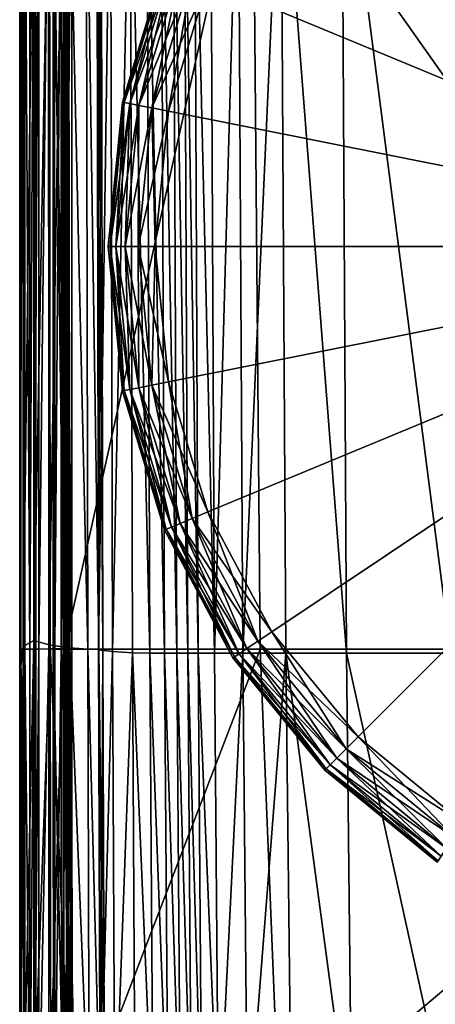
# Model space of a CAD drawing. Header units: millimetres. Extents: x 2387 to 13955, y -4964 to 364.
# Tile 550 of 656: x 6991 to 7012, y -3400 to -3352. Entities that reach past the tile are written whole.
import ezdxf

# ---------------------------------------------------------------- set-up
doc = ezdxf.new("R2010")
doc.units = ezdxf.units.MM
doc.header["$MEASUREMENT"] = 0
doc.layers.add('Predefinito', color=7, linetype='Continuous', true_color=0x000000)

msp = doc.modelspace()

# ---------------------------------------------------------------- linework, layer by layer
at = {"layer": 'Predefinito'}
for points in [[(7013.092, -3335.024, 12), (7007.939, -3339.252, 12), (7031.983, -3363.297, 12)], [(7007.939, -3339.252), (7013.092, -3335.024), (7031.983, -3363.297)], [(7007.939, -3339.252, 12), (7003.71, -3344.405, 12), (7031.983, -3363.297, 12)], [(7003.71, -3344.405), (7007.939, -3339.252), (7031.983, -3363.297)], [(6991.334, -3384.286, 28.583), (6991.334, -3341.663, 28.701), (6991.505, -3341.664, 25.336)], [(6991.334, -3341.663, 28.701), (6991.334, -3384.286, 28.583), (6991.334, -3383.373, 77.852)], [(6991.334, -3383.373, 77.852), (6991.334, -3341.664, 77.88), (6991.334, -3341.663, 28.701)], [(6991.334, -3341.664, 218.875), (6991.334, -3341.664, 77.88), (6991.334, -3383.373, 77.852)], [(6991.334, -3383.373, 77.852), (6991.334, -3383.054, 218.876), (6991.334, -3341.664, 218.875)], [(6991.398, -3341.664, 360.753), (6991.334, -3341.664, 218.875), (6991.334, -3383.054, 218.876)], [(6991.334, -3383.054, 218.876), (6991.398, -3383.037, 360.753), (6991.398, -3341.664, 360.753)], [(6991.505, -3341.664, 25.336), (6991.509, -3382.904, 25.311), (6991.334, -3384.286, 28.583)], [(6991.592, -3383.031, 412.58), (6991.591, -3341.664, 412.578), (6991.398, -3341.664, 360.753)], [(6991.398, -3341.664, 360.753), (6991.398, -3383.037, 360.753), (6991.592, -3383.031, 412.58)], [(6991.509, -3382.904, 25.311), (6991.505, -3341.664, 25.336), (6992.02, -3341.664, 21.783)], [(6992.02, -3341.664, 21.783), (6992.036, -3382.616, 21.791), (6991.509, -3382.904, 25.311)], [(6991.591, -3341.664, 412.578), (6991.592, -3383.031, 412.58), (6991.832, -3383.03, 417.723)], [(6991.832, -3383.03, 417.723), (6991.829, -3341.664, 417.722), (6991.591, -3341.664, 412.578)], [(6992.03, -3341.663, 419.55), (6991.829, -3341.664, 417.722), (6991.832, -3383.03, 417.723)], [(6991.832, -3383.03, 417.723), (6992.033, -3383.028, 419.552), (6992.03, -3341.663, 419.55)], [(6992.036, -3382.616, 21.791), (6992.02, -3341.664, 21.783), (6992.793, -3341.664, 18.726)], [(6992.127, -3341.663, 419.728), (6992.03, -3341.663, 419.55), (6992.033, -3383.028, 419.552)], [(6992.033, -3341.664, 420.859), (6992.058, -3341.663, 419.919), (6992.061, -3383.028, 419.921)], [(6992.033, -3383.028, 419.552), (6992.13, -3383.027, 419.73), (6992.127, -3341.663, 419.728)], [(6992.268, -3341.664, 423.286), (6992.033, -3341.664, 420.859), (6992.037, -3383.03, 420.862)], [(6992.061, -3383.028, 419.921), (6992.037, -3383.03, 420.862), (6992.033, -3341.664, 420.859)], [(6992.793, -3341.664, 18.726), (6992.825, -3382.833, 18.73), (6992.036, -3382.616, 21.791)], [(6992.037, -3383.03, 420.862), (6992.273, -3383.03, 423.289), (6992.268, -3341.664, 423.286)], [(6992.058, -3341.663, 419.919), (6992.127, -3341.663, 419.728), (6992.13, -3383.027, 419.73)], [(6992.13, -3383.027, 419.73), (6992.061, -3383.028, 419.921), (6992.058, -3341.663, 419.919)], [(6992.749, -3341.663, 425.666), (6992.268, -3341.664, 423.286), (6992.273, -3383.03, 423.289)], [(6992.273, -3383.03, 423.289), (6992.756, -3383.027, 425.67), (6992.749, -3341.663, 425.666)], [(6993.465, -3341.663, 426.466), (6992.749, -3341.663, 425.666), (6992.756, -3383.027, 425.67)], [(6992.756, -3383.027, 425.67), (6993.472, -3383.019, 426.47), (6993.465, -3341.663, 426.466)], [(6992.793, -3341.664, 18.726), (6993.736, -3341.664, 16.847), (6993.79, -3382.965, 16.836)], [(6993.79, -3382.965, 16.836), (6992.825, -3382.833, 18.73), (6992.793, -3341.664, 18.726)], [(6993.042, -3341.664, 430.043), (6992.972, -3341.663, 427.616), (6992.98, -3383.027, 427.622)], [(6992.972, -3341.663, 427.616), (6993.489, -3341.663, 426.675), (6993.496, -3383.019, 426.68)], [(6993.496, -3383.019, 426.68), (6992.98, -3383.027, 427.622), (6992.972, -3341.663, 427.616)], [(6992.98, -3383.027, 427.622), (6993.052, -3383.029, 430.05), (6993.042, -3341.664, 430.043)], [(6993.363, -3341.663, 432.46), (6993.042, -3341.664, 430.043), (6993.052, -3383.029, 430.05)], [(6993.052, -3383.029, 430.05), (6993.375, -3383.029, 432.468), (6993.363, -3341.663, 432.46)], [(6993.305, -3341.664, 440.609), (6993.499, -3341.663, 435.558), (6993.56, -3383.029, 435.568)], [(6993.56, -3383.029, 435.568), (6993.512, -3383.029, 440.622), (6993.305, -3341.664, 440.609)], [(7002.767, -3341.664, 485.808), (6993.305, -3341.664, 440.609), (6993.512, -3383.029, 440.622)], [(6993.6, -3341.663, 433.37), (6993.363, -3341.663, 432.46), (6993.375, -3383.029, 432.468)], [(6993.375, -3383.029, 432.468), (6993.612, -3383.027, 433.378), (6993.6, -3341.663, 433.37)], [(6993.888, -3341.663, 426.523), (6993.465, -3341.663, 426.466), (6993.472, -3383.019, 426.47)], [(6993.472, -3383.019, 426.47), (6993.895, -3383.014, 426.528), (6993.888, -3341.663, 426.523)], [(6993.489, -3341.663, 426.675), (6993.888, -3341.663, 426.523), (6993.895, -3383.014, 426.528)], [(6993.895, -3383.014, 426.528), (6993.496, -3383.019, 426.68), (6993.489, -3341.663, 426.675)], [(6993.499, -3341.663, 435.558), (6993.656, -3341.663, 433.736), (6993.668, -3383.027, 433.744)], [(6993.668, -3383.027, 433.744), (6993.56, -3383.029, 435.568), (6993.499, -3341.663, 435.558)], [(6993.512, -3383.029, 440.622), (7003.126, -3383.029, 485.821), (7002.767, -3341.664, 485.808)], [(6993.711, -3341.663, 433.54), (6993.6, -3341.663, 433.37), (6993.612, -3383.027, 433.378)], [(6993.612, -3383.027, 433.378), (6993.723, -3383.026, 433.548), (6993.711, -3341.663, 433.54)], [(6993.656, -3341.663, 433.736), (6993.711, -3341.663, 433.54), (6993.723, -3383.026, 433.548)], [(6993.723, -3383.026, 433.548), (6993.668, -3383.027, 433.744), (6993.656, -3341.663, 433.736)], [(6993.736, -3341.664, 16.847), (6994.603, -3341.663, 15.956), (6994.674, -3383.031, 15.928)], [(6994.674, -3383.031, 15.928), (6993.79, -3382.965, 16.836), (6993.736, -3341.664, 16.847)], [(6994.603, -3341.663, 15.956), (6995.146, -3341.663, 15.861), (6995.222, -3383.051, 15.827)], [(6995.222, -3383.051, 15.827), (6994.674, -3383.031, 15.928), (6994.603, -3341.663, 15.956)], [(6995.2, -3383.076, 15.273), (6995.118, -3341.663, 15.312), (6995.795, -3341.664, 14.27)], [(6995.146, -3341.663, 15.861), (6995.118, -3341.663, 15.312), (6995.2, -3383.076, 15.273)], [(6995.146, -3341.663, 15.861), (6995.336, -3341.663, 16.012), (6995.412, -3383.049, 15.978)], [(6995.412, -3383.049, 15.978), (6995.222, -3383.051, 15.827), (6995.146, -3341.663, 15.861)], [(6995.2, -3383.076, 15.273), (6995.222, -3383.051, 15.827), (6995.146, -3341.663, 15.861)], [(6995.336, -3341.663, 16.012), (6995.146, -3341.663, 15.861), (6995.222, -3383.051, 15.827)], [(6995.795, -3341.664, 14.27), (6995.893, -3383.144, 14.214), (6995.2, -3383.076, 15.273)], [(6995.222, -3383.051, 15.827), (6995.412, -3383.049, 15.978), (6995.336, -3341.663, 16.012)], [(6995.893, -3383.144, 14.214), (6995.795, -3341.664, 14.27), (6996.753, -3341.664, 13.281)], [(6996.753, -3341.664, 13.281), (6996.876, -3383.212, 13.211), (6995.893, -3383.144, 14.214)], [(6996.753, -3341.664, 13.281), (6997.571, -3341.664, 12.893), (6997.719, -3383.235, 12.823)], [(6997.719, -3383.235, 12.823), (6996.876, -3383.212, 13.211), (6996.753, -3341.664, 13.281)], [(6997.571, -3341.664, 12.893), (6998.27, -3341.664, 12.869), (6998.437, -3383.235, 12.806)], [(6998.437, -3383.235, 12.806), (6997.719, -3383.235, 12.823), (6997.571, -3341.664, 12.893)], [(6998.27, -3341.664, 12.869), (6998.87, -3341.664, 12.972), (6999.042, -3383.234, 12.916)], [(6999.042, -3383.234, 12.916), (6998.437, -3383.235, 12.806), (6998.27, -3341.664, 12.869)], [(6998.87, -3341.664, 12.972), (6999.407, -3341.664, 13.024), (6999.578, -3383.234, 12.976)], [(6999.578, -3383.234, 12.976), (6999.042, -3383.234, 12.916), (6998.87, -3341.664, 12.972)], [(6999.407, -3341.664, 13.024), (6999.917, -3341.664, 12.848), (7000.09, -3383.235, 12.806)], [(7000.09, -3383.235, 12.806), (6999.578, -3383.234, 12.976), (6999.407, -3341.664, 13.024)], [(6999.917, -3341.664, 12.848), (7000.699, -3341.664, 12.582), (7000.887, -3383.237, 12.55)], [(7000.887, -3383.237, 12.55), (7000.09, -3383.235, 12.806), (6999.917, -3341.664, 12.848)], [(7000.887, -3383.237, 12.55), (7000.699, -3341.664, 12.582), (7002.053, -3341.663, 12.364)], [(7002.053, -3341.663, 12.364), (7002.277, -3383.238, 12.347), (7000.887, -3383.237, 12.55)], [(7002.277, -3383.238, 12.347), (7002.053, -3341.663, 12.364), (7004.144, -3341.663, 12.219)], [(7004.144, -3341.663, 12.219), (7004.395, -3383.239, 12.215), (7002.277, -3383.238, 12.347)], [(7032.004, -3383.029, 608.076), (7031.578, -3341.664, 608.075), (7002.767, -3341.664, 485.808)], [(7002.767, -3341.664, 485.808), (7003.126, -3383.029, 485.821), (7032.004, -3383.029, 608.076)], [(7004.144, -3341.663, 12.219), (7007.134, -3341.663, 12.171), (7007.372, -3383.239, 12.171)], [(7007.372, -3383.239, 12.171), (7004.395, -3383.239, 12.215), (7004.144, -3341.663, 12.219)], [(7007.134, -3341.663, 12.171), (7012.293, -3341.664, 12.171), (7012.482, -3383.239, 12.171)], [(7012.482, -3383.239, 12.171), (7007.372, -3383.239, 12.171), (7007.134, -3341.663, 12.171)], [(7003.71, -3344.405, 12), (7000.568, -3350.284, 12), (7031.983, -3363.297, 12)], [(7000.568, -3350.284), (7003.71, -3344.405), (7031.983, -3363.297)], [(6998.44, -3349.403, 2), (6996.374, -3356.214, 2), (6996.374, -3356.214, 6)], [(6996.374, -3356.214, 6), (6998.44, -3349.403, 6), (6998.44, -3349.403, 2)], [(6998.44, -3349.403, 6), (6996.374, -3356.214, 6), (6996.374, -3356.214, 10)], [(6996.374, -3356.214, 10), (6998.44, -3349.403, 10), (6998.44, -3349.403, 6)], [(6996.464, -3356.232, 1.28), (6996.374, -3356.214, 2), (6998.44, -3349.403, 2)], [(6998.525, -3349.438, 10.72), (6998.44, -3349.403, 10), (6996.374, -3356.214, 10)], [(6996.374, -3356.214, 10), (6996.464, -3356.232, 10.72), (6998.525, -3349.438, 10.72)], [(6998.44, -3349.403, 2), (6998.525, -3349.438, 1.28), (6996.464, -3356.232, 1.28)], [(6996.736, -3356.286, 0.72), (6996.464, -3356.232, 1.28), (6998.525, -3349.438, 1.28)], [(6998.781, -3349.544, 11.28), (6998.525, -3349.438, 10.72), (6996.464, -3356.232, 10.72)], [(6996.464, -3356.232, 10.72), (6996.736, -3356.286, 11.28), (6998.781, -3349.544, 11.28)], [(6998.525, -3349.438, 1.28), (6998.781, -3349.544, 0.72), (6996.736, -3356.286, 0.72)], [(6997.187, -3356.375, 0.32), (6996.736, -3356.286, 0.72), (6998.781, -3349.544, 0.72)], [(6999.206, -3349.72, 11.68), (6998.781, -3349.544, 11.28), (6996.736, -3356.286, 11.28)], [(6998.781, -3349.544, 0.72), (6999.206, -3349.72, 0.32), (6997.187, -3356.375, 0.32)], [(6996.736, -3356.286, 11.28), (6997.187, -3356.375, 11.68), (6999.206, -3349.72, 11.68)], [(6997.82, -3356.501, 0.08), (6997.187, -3356.375, 0.32), (6999.206, -3349.72, 0.32)], [(6999.802, -3349.967, 11.92), (6999.206, -3349.72, 11.68), (6997.187, -3356.375, 11.68)], [(6997.187, -3356.375, 11.68), (6997.82, -3356.501, 11.92), (6999.802, -3349.967, 11.92)], [(6999.206, -3349.72, 0.32), (6999.802, -3349.967, 0.08), (6997.82, -3356.501, 0.08)], [(6998.633, -3356.663), (6997.82, -3356.501, 0.08), (6999.802, -3349.967, 0.08)], [(7000.568, -3350.284, 12), (6999.802, -3349.967, 11.92), (6997.82, -3356.501, 11.92)], [(6999.802, -3349.967, 0.08), (7000.568, -3350.284), (6998.633, -3356.663)], [(6997.82, -3356.501, 11.92), (6998.633, -3356.663, 12), (7000.568, -3350.284, 12)], [(7000.568, -3350.284, 12), (6998.633, -3356.663, 12), (7031.983, -3363.297, 12)], [(6998.633, -3356.663), (7000.568, -3350.284), (7031.983, -3363.297)], [(6996.374, -3356.214, 2), (6995.676, -3363.297, 2), (6995.676, -3363.297, 6)], [(6995.676, -3363.297, 6), (6996.374, -3356.214, 6), (6996.374, -3356.214, 2)], [(6996.374, -3356.214, 6), (6995.676, -3363.297, 6), (6995.676, -3363.297, 10)], [(6995.676, -3363.297, 10), (6996.374, -3356.214, 10), (6996.374, -3356.214, 6)], [(6995.769, -3363.297, 1.28), (6995.676, -3363.297, 2), (6996.374, -3356.214, 2)], [(6996.464, -3356.232, 10.72), (6996.374, -3356.214, 10), (6995.676, -3363.297, 10)], [(6995.676, -3363.297, 10), (6995.769, -3363.297, 10.72), (6996.464, -3356.232, 10.72)], [(6996.374, -3356.214, 2), (6996.464, -3356.232, 1.28), (6995.769, -3363.297, 1.28)], [(6996.045, -3363.297, 0.72), (6995.769, -3363.297, 1.28), (6996.464, -3356.232, 1.28)], [(6996.736, -3356.286, 11.28), (6996.464, -3356.232, 10.72), (6995.769, -3363.297, 10.72)], [(6995.769, -3363.297, 10.72), (6996.045, -3363.297, 11.28), (6996.736, -3356.286, 11.28)], [(6996.464, -3356.232, 1.28), (6996.736, -3356.286, 0.72), (6996.045, -3363.297, 0.72)], [(6996.506, -3363.297, 0.32), (6996.045, -3363.297, 0.72), (6996.736, -3356.286, 0.72)], [(6997.187, -3356.375, 11.68), (6996.736, -3356.286, 11.28), (6996.045, -3363.297, 11.28)], [(6996.736, -3356.286, 0.72), (6997.187, -3356.375, 0.32), (6996.506, -3363.297, 0.32)], [(6996.045, -3363.297, 11.28), (6996.506, -3363.297, 11.68), (6997.187, -3356.375, 11.68)], [(6997.15, -3363.297, 0.08), (6996.506, -3363.297, 0.32), (6997.187, -3356.375, 0.32)], [(6997.82, -3356.501, 11.92), (6997.187, -3356.375, 11.68), (6996.506, -3363.297, 11.68)], [(6996.506, -3363.297, 11.68), (6997.15, -3363.297, 11.92), (6997.82, -3356.501, 11.92)], [(6997.187, -3356.375, 0.32), (6997.82, -3356.501, 0.08), (6997.15, -3363.297, 0.08)], [(6997.98, -3363.297), (6997.15, -3363.297, 0.08), (6997.82, -3356.501, 0.08)], [(6998.633, -3356.663, 12), (6997.82, -3356.501, 11.92), (6997.15, -3363.297, 11.92)], [(6997.15, -3363.297, 11.92), (6997.98, -3363.297, 12), (6998.633, -3356.663, 12)], [(6997.82, -3356.501, 0.08), (6998.633, -3356.663), (6997.98, -3363.297)], [(6998.633, -3356.663, 12), (6997.98, -3363.297, 12), (7031.983, -3363.297, 12)], [(6997.98, -3363.297), (6998.633, -3356.663), (7031.983, -3363.297)], [(6995.676, -3363.297, 2), (6996.374, -3370.38, 2), (6996.374, -3370.38, 6)], [(6996.374, -3370.38, 6), (6995.676, -3363.297, 6), (6995.676, -3363.297, 2)], [(6995.676, -3363.297, 6), (6996.374, -3370.38, 6), (6996.374, -3370.38, 10)], [(6996.374, -3370.38, 10), (6995.676, -3363.297, 10), (6995.676, -3363.297, 6)], [(6996.464, -3370.362, 1.28), (6996.374, -3370.38, 2), (6995.676, -3363.297, 2)], [(6995.676, -3363.297, 2), (6995.769, -3363.297, 1.28), (6996.464, -3370.362, 1.28)], [(6995.769, -3363.297, 10.72), (6995.676, -3363.297, 10), (6996.374, -3370.38, 10)], [(6996.374, -3370.38, 10), (6996.464, -3370.362, 10.72), (6995.769, -3363.297, 10.72)], [(6996.736, -3370.308, 0.72), (6996.464, -3370.362, 1.28), (6995.769, -3363.297, 1.28)], [(6995.769, -3363.297, 1.28), (6996.045, -3363.297, 0.72), (6996.736, -3370.308, 0.72)], [(6996.045, -3363.297, 11.28), (6995.769, -3363.297, 10.72), (6996.464, -3370.362, 10.72)], [(6997.187, -3370.218, 0.32), (6996.736, -3370.308, 0.72), (6996.045, -3363.297, 0.72)], [(6996.045, -3363.297, 0.72), (6996.506, -3363.297, 0.32), (6997.187, -3370.218, 0.32)], [(6996.464, -3370.362, 10.72), (6996.736, -3370.308, 11.28), (6996.045, -3363.297, 11.28)], [(6996.506, -3363.297, 11.68), (6996.045, -3363.297, 11.28), (6996.736, -3370.308, 11.28)], [(6997.82, -3370.092, 0.08), (6997.187, -3370.218, 0.32), (6996.506, -3363.297, 0.32)], [(6996.506, -3363.297, 0.32), (6997.15, -3363.297, 0.08), (6997.82, -3370.092, 0.08)], [(6996.736, -3370.308, 11.28), (6997.187, -3370.218, 11.68), (6996.506, -3363.297, 11.68)], [(6997.15, -3363.297, 11.92), (6996.506, -3363.297, 11.68), (6997.187, -3370.218, 11.68)], [(6998.633, -3369.931), (6997.82, -3370.092, 0.08), (6997.15, -3363.297, 0.08)], [(6997.15, -3363.297, 0.08), (6997.98, -3363.297), (6998.633, -3369.931)], [(6997.187, -3370.218, 11.68), (6997.82, -3370.092, 11.92), (6997.15, -3363.297, 11.92)], [(6997.98, -3363.297, 12), (6997.15, -3363.297, 11.92), (6997.82, -3370.092, 11.92)], [(6997.82, -3370.092, 11.92), (6998.633, -3369.931, 12), (6997.98, -3363.297, 12)], [(6997.98, -3363.297, 12), (6998.633, -3369.931, 12), (7031.983, -3363.297, 12)], [(6998.633, -3369.931), (6997.98, -3363.297), (7031.983, -3363.297)], [(6998.633, -3369.931, 12), (7000.568, -3376.309, 12), (7031.983, -3363.297, 12)], [(7000.568, -3376.309), (6998.633, -3369.931), (7031.983, -3363.297)], [(7000.568, -3376.309, 12), (7003.71, -3382.188, 12), (7031.983, -3363.297, 12)], [(7003.71, -3382.188), (7000.568, -3376.309), (7031.983, -3363.297)], [(7003.71, -3382.188, 12), (7007.939, -3387.341, 12), (7031.983, -3363.297, 12)], [(7007.939, -3387.341), (7003.71, -3382.188), (7031.983, -3363.297)], [(7007.939, -3387.341, 12), (7013.092, -3391.57, 12), (7031.983, -3363.297, 12)], [(7013.092, -3391.57), (7007.939, -3387.341), (7031.983, -3363.297)], [(6996.464, -3370.362, 1.28), (6996.736, -3370.308, 0.72), (6998.781, -3377.05, 0.72)], [(6996.736, -3370.308, 11.28), (6996.464, -3370.362, 10.72), (6998.525, -3377.156, 10.72)], [(6996.736, -3370.308, 0.72), (6997.187, -3370.218, 0.32), (6999.206, -3376.874, 0.32)], [(6997.187, -3370.218, 11.68), (6996.736, -3370.308, 11.28), (6998.781, -3377.05, 11.28)], [(6999.206, -3376.874, 0.32), (6998.781, -3377.05, 0.72), (6996.736, -3370.308, 0.72)], [(6998.525, -3377.156, 10.72), (6998.781, -3377.05, 11.28), (6996.736, -3370.308, 11.28)], [(6997.187, -3370.218, 0.32), (6997.82, -3370.092, 0.08), (6999.802, -3376.627, 0.08)], [(6997.82, -3370.092, 11.92), (6997.187, -3370.218, 11.68), (6999.206, -3376.874, 11.68)], [(6999.802, -3376.627, 0.08), (6999.206, -3376.874, 0.32), (6997.187, -3370.218, 0.32)], [(6998.781, -3377.05, 11.28), (6999.206, -3376.874, 11.68), (6997.187, -3370.218, 11.68)], [(6997.82, -3370.092, 0.08), (6998.633, -3369.931), (7000.568, -3376.309)], [(6998.633, -3369.931, 12), (6997.82, -3370.092, 11.92), (6999.802, -3376.627, 11.92)], [(7000.568, -3376.309), (6999.802, -3376.627, 0.08), (6997.82, -3370.092, 0.08)], [(6999.206, -3376.874, 11.68), (6999.802, -3376.627, 11.92), (6997.82, -3370.092, 11.92)], [(6999.802, -3376.627, 11.92), (7000.568, -3376.309, 12), (6998.633, -3369.931, 12)], [(6996.374, -3370.38, 2), (6996.464, -3370.362, 1.28), (6998.525, -3377.156, 1.28)], [(6996.464, -3370.362, 10.72), (6996.374, -3370.38, 10), (6998.44, -3377.191, 10)], [(6996.374, -3370.38, 2), (6998.44, -3377.191, 2), (6998.44, -3377.191, 6)], [(6998.44, -3377.191, 6), (6996.374, -3370.38, 6), (6996.374, -3370.38, 2)], [(6996.374, -3370.38, 6), (6998.44, -3377.191, 6), (6998.44, -3377.191, 10)], [(6998.44, -3377.191, 10), (6996.374, -3370.38, 10), (6996.374, -3370.38, 6)], [(6998.525, -3377.156, 1.28), (6998.44, -3377.191, 2), (6996.374, -3370.38, 2)], [(6998.44, -3377.191, 10), (6998.525, -3377.156, 10.72), (6996.464, -3370.362, 10.72)], [(6998.781, -3377.05, 0.72), (6998.525, -3377.156, 1.28), (6996.464, -3370.362, 1.28)], [(6999.802, -3376.627, 0.08), (7000.568, -3376.309), (7003.71, -3382.188)], [(7000.568, -3376.309, 12), (6999.802, -3376.627, 11.92), (7003.021, -3382.649, 11.92)], [(7003.021, -3382.649, 11.92), (7003.71, -3382.188, 12), (7000.568, -3376.309, 12)], [(6998.525, -3377.156, 1.28), (6998.781, -3377.05, 0.72), (7002.102, -3383.263, 0.72)], [(6998.781, -3377.05, 11.28), (6998.525, -3377.156, 10.72), (7001.872, -3383.417, 10.72)], [(6998.781, -3377.05, 0.72), (6999.206, -3376.874, 0.32), (7002.485, -3383.007, 0.32)], [(6999.206, -3376.874, 11.68), (6998.781, -3377.05, 11.28), (7002.102, -3383.263, 11.28)], [(7002.485, -3383.007, 0.32), (7002.102, -3383.263, 0.72), (6998.781, -3377.05, 0.72)], [(7001.872, -3383.417, 10.72), (7002.102, -3383.263, 11.28), (6998.781, -3377.05, 11.28)], [(6999.206, -3376.874, 0.32), (6999.802, -3376.627, 0.08), (7003.021, -3382.649, 0.08)], [(6999.802, -3376.627, 11.92), (6999.206, -3376.874, 11.68), (7002.485, -3383.007, 11.68)], [(7003.021, -3382.649, 0.08), (7002.485, -3383.007, 0.32), (6999.206, -3376.874, 0.32)], [(7002.102, -3383.263, 11.28), (7002.485, -3383.007, 11.68), (6999.206, -3376.874, 11.68)], [(7003.71, -3382.188), (7003.021, -3382.649, 0.08), (6999.802, -3376.627, 0.08)], [(7002.485, -3383.007, 11.68), (7003.021, -3382.649, 11.92), (6999.802, -3376.627, 11.92)], [(6998.44, -3377.191, 2), (6998.525, -3377.156, 1.28), (7001.872, -3383.417, 1.28)], [(6998.525, -3377.156, 10.72), (6998.44, -3377.191, 10), (7001.795, -3383.468, 10)], [(6998.44, -3377.191, 2), (7001.795, -3383.468, 2), (7001.795, -3383.468, 6)], [(7001.795, -3383.468, 6), (6998.44, -3377.191, 6), (6998.44, -3377.191, 2)], [(6998.44, -3377.191, 6), (7001.795, -3383.468, 6), (7001.795, -3383.468, 10)], [(7001.795, -3383.468, 10), (6998.44, -3377.191, 10), (6998.44, -3377.191, 6)], [(7001.872, -3383.417, 1.28), (7001.795, -3383.468, 2), (6998.44, -3377.191, 2)], [(7001.795, -3383.468, 10), (7001.872, -3383.417, 10.72), (6998.525, -3377.156, 10.72)], [(7002.102, -3383.263, 0.72), (7001.872, -3383.417, 1.28), (6998.525, -3377.156, 1.28)], [(7003.021, -3382.649, 0.08), (7003.71, -3382.188), (7007.939, -3387.341)], [(7003.71, -3382.188, 12), (7003.021, -3382.649, 11.92), (7007.353, -3387.927, 11.92)], [(7007.353, -3387.927, 11.92), (7007.939, -3387.341, 12), (7003.71, -3382.188, 12)], [(6991.513, -3406.021, 25.225), (6991.509, -3382.904, 25.311), (6992.036, -3382.616, 21.791)], [(6992.036, -3382.616, 21.791), (6992.051, -3404.869, 21.799), (6991.513, -3406.021, 25.225)], [(6992.051, -3404.869, 21.799), (6992.036, -3382.616, 21.791), (6992.825, -3382.833, 18.73)], [(6992.825, -3382.833, 18.73), (6992.859, -3405.736, 18.735), (6992.051, -3404.869, 21.799)], [(6993.846, -3406.264, 16.824), (6992.859, -3405.736, 18.735), (6992.825, -3382.833, 18.73)], [(6992.825, -3382.833, 18.73), (6993.79, -3382.965, 16.836), (6993.846, -3406.264, 16.824)], [(7002.485, -3383.007, 0.32), (7003.021, -3382.649, 0.08), (7007.353, -3387.927, 0.08)], [(7003.021, -3382.649, 11.92), (7002.485, -3383.007, 11.68), (7006.897, -3388.383, 11.68)], [(7007.939, -3387.341), (7007.353, -3387.927, 0.08), (7003.021, -3382.649, 0.08)], [(7006.897, -3388.383, 11.68), (7007.353, -3387.927, 11.92), (7003.021, -3382.649, 11.92)], [(6991.334, -3411.548, 28.22), (6991.334, -3384.286, 28.583), (6991.509, -3382.904, 25.311)], [(6991.509, -3382.904, 25.311), (6991.513, -3406.021, 25.225), (6991.334, -3411.548, 28.22)], [(6991.334, -3406.62, 218.877), (6991.399, -3406.552, 360.753), (6991.398, -3383.037, 360.753)], [(6991.398, -3383.037, 360.753), (6991.334, -3383.054, 218.876), (6991.334, -3406.62, 218.877)], [(6991.334, -3407.897, 77.762), (6991.334, -3406.62, 218.877), (6991.334, -3383.054, 218.876)], [(6991.334, -3383.054, 218.876), (6991.334, -3383.373, 77.852), (6991.334, -3407.897, 77.762)], [(6991.594, -3406.528, 412.581), (6991.592, -3383.031, 412.58), (6991.398, -3383.037, 360.753)], [(6991.398, -3383.037, 360.753), (6991.399, -3406.552, 360.753), (6991.594, -3406.528, 412.581)], [(6991.835, -3406.524, 417.725), (6991.832, -3383.03, 417.723), (6991.592, -3383.031, 412.58)], [(6991.592, -3383.031, 412.58), (6991.594, -3406.528, 412.581), (6991.835, -3406.524, 417.725)], [(6992.033, -3383.028, 419.552), (6991.832, -3383.03, 417.723), (6991.835, -3406.524, 417.725)], [(6991.835, -3406.524, 417.725), (6992.035, -3406.516, 419.555), (6992.033, -3383.028, 419.552)], [(6992.13, -3383.027, 419.73), (6992.033, -3383.028, 419.552), (6992.035, -3406.516, 419.555)], [(6992.035, -3406.516, 419.555), (6992.133, -3406.512, 419.732), (6992.13, -3383.027, 419.73)], [(6992.037, -3383.03, 420.862), (6992.061, -3383.028, 419.921), (6992.064, -3406.516, 419.923)], [(6992.273, -3383.03, 423.289), (6992.037, -3383.03, 420.862), (6992.041, -3406.522, 420.864)], [(6992.064, -3406.516, 419.923), (6992.041, -3406.522, 420.864), (6992.037, -3383.03, 420.862)], [(6992.041, -3406.522, 420.864), (6992.279, -3406.524, 423.293), (6992.273, -3383.03, 423.289)], [(6992.061, -3383.028, 419.921), (6992.13, -3383.027, 419.73), (6992.133, -3406.512, 419.732)], [(6992.133, -3406.512, 419.732), (6992.064, -3406.516, 419.923), (6992.061, -3383.028, 419.921)], [(6992.756, -3383.027, 425.67), (6992.273, -3383.03, 423.289), (6992.279, -3406.524, 423.293)], [(6992.279, -3406.524, 423.293), (6992.763, -3406.513, 425.675), (6992.756, -3383.027, 425.67)], [(6993.472, -3383.019, 426.47), (6992.756, -3383.027, 425.67), (6992.763, -3406.513, 425.675)], [(6992.763, -3406.513, 425.675), (6993.479, -3406.482, 426.476), (6993.472, -3383.019, 426.47)], [(6992.98, -3383.027, 427.622), (6993.496, -3383.019, 426.68), (6993.503, -3406.482, 426.685)], [(6993.052, -3383.029, 430.05), (6992.98, -3383.027, 427.622), (6992.989, -3406.513, 427.628)], [(6993.503, -3406.482, 426.685), (6992.989, -3406.513, 427.628), (6992.98, -3383.027, 427.622)], [(6992.989, -3406.513, 427.628), (6993.063, -3406.522, 430.057), (6993.052, -3383.029, 430.05)], [(6993.375, -3383.029, 432.468), (6993.052, -3383.029, 430.05), (6993.063, -3406.522, 430.057)], [(6993.063, -3406.522, 430.057), (6993.387, -3406.52, 432.476), (6993.375, -3383.029, 432.468)], [(6993.612, -3383.027, 433.378), (6993.375, -3383.029, 432.468), (6993.387, -3406.52, 432.476)], [(6993.387, -3406.52, 432.476), (6993.624, -3406.513, 433.387), (6993.612, -3383.027, 433.378)], [(6993.895, -3383.014, 426.528), (6993.472, -3383.019, 426.47), (6993.479, -3406.482, 426.476)], [(6993.479, -3406.482, 426.476), (6993.901, -3406.462, 426.533), (6993.895, -3383.014, 426.528)], [(6993.496, -3383.019, 426.68), (6993.895, -3383.014, 426.528), (6993.901, -3406.462, 426.533)], [(6993.901, -3406.462, 426.533), (6993.503, -3406.482, 426.685), (6993.496, -3383.019, 426.68)], [(7003.126, -3383.029, 485.821), (6993.512, -3383.029, 440.622), (6994.096, -3406.521, 440.637)], [(6993.716, -3406.519, 435.578), (6994.096, -3406.521, 440.637), (6993.512, -3383.029, 440.622)], [(6993.512, -3383.029, 440.622), (6993.56, -3383.029, 435.568), (6993.716, -3406.519, 435.578)], [(6993.56, -3383.029, 435.568), (6993.668, -3383.027, 433.744), (6993.681, -3406.513, 433.752)], [(6993.681, -3406.513, 433.752), (6993.716, -3406.519, 435.578), (6993.56, -3383.029, 435.568)], [(6993.723, -3383.026, 433.548), (6993.612, -3383.027, 433.378), (6993.624, -3406.513, 433.387)], [(6993.624, -3406.513, 433.387), (6993.735, -3406.508, 433.557), (6993.723, -3383.026, 433.548)], [(6993.668, -3383.027, 433.744), (6993.723, -3383.026, 433.548), (6993.735, -3406.508, 433.557)], [(6993.735, -3406.508, 433.557), (6993.681, -3406.513, 433.752), (6993.668, -3383.027, 433.744)], [(6994.749, -3406.53, 15.898), (6993.846, -3406.264, 16.824), (6993.79, -3382.965, 16.836)], [(6993.79, -3382.965, 16.836), (6994.674, -3383.031, 15.928), (6994.749, -3406.53, 15.898)], [(6994.096, -3406.521, 440.637), (7004.087, -3406.52, 485.835), (7003.126, -3383.029, 485.821)], [(6995.304, -3406.611, 15.789), (6994.749, -3406.53, 15.898), (6994.674, -3383.031, 15.928)], [(6994.674, -3383.031, 15.928), (6995.222, -3383.051, 15.827), (6995.304, -3406.611, 15.789)], [(6995.222, -3383.051, 15.827), (6995.2, -3383.076, 15.273), (6995.287, -3406.71, 15.231)], [(6995.287, -3406.71, 15.231), (6995.2, -3383.076, 15.273), (6995.893, -3383.144, 14.214)], [(6995.222, -3383.051, 15.827), (6995.412, -3383.049, 15.978), (6995.495, -3406.606, 15.939)], [(6995.412, -3383.049, 15.978), (6995.222, -3383.051, 15.827), (6995.304, -3406.611, 15.789)], [(6995.495, -3406.606, 15.939), (6995.304, -3406.611, 15.789), (6995.222, -3383.051, 15.827)], [(6995.287, -3406.71, 15.231), (6995.304, -3406.611, 15.789), (6995.222, -3383.051, 15.827)], [(6995.893, -3383.144, 14.214), (6995.998, -3406.982, 14.155), (6995.287, -3406.71, 15.231)], [(6995.304, -3406.611, 15.789), (6995.495, -3406.606, 15.939), (6995.412, -3383.049, 15.978)], [(6995.998, -3406.982, 14.155), (6995.893, -3383.144, 14.214), (6996.876, -3383.212, 13.211)], [(6996.876, -3383.212, 13.211), (6997.006, -3407.252, 13.136), (6995.998, -3406.982, 14.155)], [(6997.878, -3407.344, 12.748), (6997.006, -3407.252, 13.136), (6996.876, -3383.212, 13.211)], [(6996.876, -3383.212, 13.211), (6997.719, -3383.235, 12.823), (6997.878, -3407.344, 12.748)], [(6998.617, -3407.344, 12.739), (6997.878, -3407.344, 12.748), (6997.719, -3383.235, 12.823)], [(6997.719, -3383.235, 12.823), (6998.437, -3383.235, 12.806), (6998.617, -3407.344, 12.739)], [(6998.437, -3383.235, 12.806), (6999.042, -3383.234, 12.916), (6999.227, -3407.34, 12.857)], [(6999.227, -3407.34, 12.857), (6998.617, -3407.344, 12.739), (6998.437, -3383.235, 12.806)], [(6999.762, -3407.338, 12.924), (6999.227, -3407.34, 12.857), (6999.042, -3383.234, 12.916)], [(6999.042, -3383.234, 12.916), (6999.578, -3383.234, 12.976), (6999.762, -3407.338, 12.924)], [(7000.277, -3407.343, 12.762), (6999.762, -3407.338, 12.924), (6999.578, -3383.234, 12.976)], [(6999.578, -3383.234, 12.976), (7000.09, -3383.235, 12.806), (7000.277, -3407.343, 12.762)], [(7001.088, -3407.351, 12.515), (7000.277, -3407.343, 12.762), (7000.09, -3383.235, 12.806)], [(7000.09, -3383.235, 12.806), (7000.887, -3383.237, 12.55), (7001.088, -3407.351, 12.515)], [(7001.088, -3407.351, 12.515), (7000.887, -3383.237, 12.55), (7002.277, -3383.238, 12.347)], [(7002.277, -3383.238, 12.347), (7002.517, -3407.357, 12.328), (7001.088, -3407.351, 12.515)], [(7001.872, -3383.417, 1.28), (7002.102, -3383.263, 0.72), (7006.571, -3388.709, 0.72)], [(7002.102, -3383.263, 11.28), (7001.872, -3383.417, 10.72), (7006.376, -3388.904, 10.72)], [(7002.102, -3383.263, 0.72), (7002.485, -3383.007, 0.32), (7006.897, -3388.383, 0.32)], [(7002.485, -3383.007, 11.68), (7002.102, -3383.263, 11.28), (7006.571, -3388.709, 11.28)], [(7006.897, -3388.383, 0.32), (7006.571, -3388.709, 0.72), (7002.102, -3383.263, 0.72)], [(7006.376, -3388.904, 10.72), (7006.571, -3388.709, 11.28), (7002.102, -3383.263, 11.28)], [(7002.517, -3407.357, 12.328), (7002.277, -3383.238, 12.347), (7004.395, -3383.239, 12.215)], [(7007.353, -3387.927, 0.08), (7006.897, -3388.383, 0.32), (7002.485, -3383.007, 0.32)], [(7006.571, -3388.709, 11.28), (7006.897, -3388.383, 11.68), (7002.485, -3383.007, 11.68)], [(7004.395, -3383.239, 12.215), (7004.662, -3407.36, 12.21), (7002.517, -3407.357, 12.328)], [(7032.004, -3383.029, 608.076), (7003.126, -3383.029, 485.821), (7004.087, -3406.52, 485.835)], [(7004.087, -3406.52, 485.835), (7032.955, -3406.52, 608.077), (7032.004, -3383.029, 608.076)], [(7007.626, -3407.361, 12.171), (7004.662, -3407.36, 12.21), (7004.395, -3383.239, 12.215)], [(7004.395, -3383.239, 12.215), (7007.372, -3383.239, 12.171), (7007.626, -3407.361, 12.171)], [(7012.684, -3407.361, 12.171), (7007.626, -3407.361, 12.171), (7007.372, -3383.239, 12.171)], [(7007.372, -3383.239, 12.171), (7012.482, -3383.239, 12.171), (7012.684, -3407.361, 12.171)], [(6991.334, -3411.548, 28.22), (6991.334, -3407.897, 77.762), (6991.334, -3383.373, 77.852)], [(6991.334, -3383.373, 77.852), (6991.334, -3384.286, 28.583), (6991.334, -3411.548, 28.22)], [(7001.795, -3383.468, 2), (7001.872, -3383.417, 1.28), (7006.376, -3388.904, 1.28)], [(7001.872, -3383.417, 10.72), (7001.795, -3383.468, 10), (7006.311, -3388.97, 10)], [(7001.795, -3383.468, 2), (7006.311, -3388.97, 2), (7006.311, -3388.97, 6)], [(7006.311, -3388.97, 6), (7001.795, -3383.468, 6), (7001.795, -3383.468, 2)], [(7001.795, -3383.468, 6), (7006.311, -3388.97, 6), (7006.311, -3388.97, 10)], [(7006.311, -3388.97, 10), (7001.795, -3383.468, 10), (7001.795, -3383.468, 6)], [(7006.376, -3388.904, 1.28), (7006.311, -3388.97, 2), (7001.795, -3383.468, 2)], [(7006.311, -3388.97, 10), (7006.376, -3388.904, 10.72), (7001.872, -3383.417, 10.72)], [(7006.571, -3388.709, 0.72), (7006.376, -3388.904, 1.28), (7001.872, -3383.417, 1.28)], [(7007.353, -3387.927, 0.08), (7007.939, -3387.341), (7013.092, -3391.57)], [(7007.939, -3387.341, 12), (7007.353, -3387.927, 11.92), (7012.631, -3392.259, 11.92)], [(7012.631, -3392.259, 11.92), (7013.092, -3391.57, 12), (7007.939, -3387.341, 12)], [(7006.897, -3388.383, 0.32), (7007.353, -3387.927, 0.08), (7012.631, -3392.259, 0.08)], [(7007.353, -3387.927, 11.92), (7006.897, -3388.383, 11.68), (7012.273, -3392.795, 11.68)], [(7013.092, -3391.57), (7012.631, -3392.259, 0.08), (7007.353, -3387.927, 0.08)], [(7012.273, -3392.795, 11.68), (7012.631, -3392.259, 11.92), (7007.353, -3387.927, 11.92)], [(7006.571, -3388.709, 0.72), (7006.897, -3388.383, 0.32), (7012.273, -3392.795, 0.32)], [(7006.897, -3388.383, 11.68), (7006.571, -3388.709, 11.28), (7012.017, -3393.178, 11.28)], [(7012.631, -3392.259, 0.08), (7012.273, -3392.795, 0.32), (7006.897, -3388.383, 0.32)], [(7012.017, -3393.178, 11.28), (7012.273, -3392.795, 11.68), (7006.897, -3388.383, 11.68)], [(7006.311, -3388.97, 2), (7006.376, -3388.904, 1.28), (7011.864, -3393.408, 1.28)], [(7006.376, -3388.904, 10.72), (7006.311, -3388.97, 10), (7011.812, -3393.485, 10)], [(7006.311, -3388.97, 2), (7011.812, -3393.485, 2), (7011.812, -3393.485, 6)], [(7011.812, -3393.485, 6), (7006.311, -3388.97, 6), (7006.311, -3388.97, 2)], [(7006.311, -3388.97, 6), (7011.812, -3393.485, 6), (7011.812, -3393.485, 10)], [(7011.812, -3393.485, 10), (7006.311, -3388.97, 10), (7006.311, -3388.97, 6)], [(7011.864, -3393.408, 1.28), (7011.812, -3393.485, 2), (7006.311, -3388.97, 2)], [(7006.376, -3388.904, 1.28), (7006.571, -3388.709, 0.72), (7012.017, -3393.178, 0.72)], [(7006.571, -3388.709, 11.28), (7006.376, -3388.904, 10.72), (7011.864, -3393.408, 10.72)], [(7011.812, -3393.485, 10), (7011.864, -3393.408, 10.72), (7006.376, -3388.904, 10.72)], [(7012.017, -3393.178, 0.72), (7011.864, -3393.408, 1.28), (7006.376, -3388.904, 1.28)], [(7012.273, -3392.795, 0.32), (7012.017, -3393.178, 0.72), (7006.571, -3388.709, 0.72)], [(7011.864, -3393.408, 10.72), (7012.017, -3393.178, 11.28), (7006.571, -3388.709, 11.28)]]:
    msp.add_3dface(points, dxfattribs=at)

doc.saveas('drawing.dxf')
